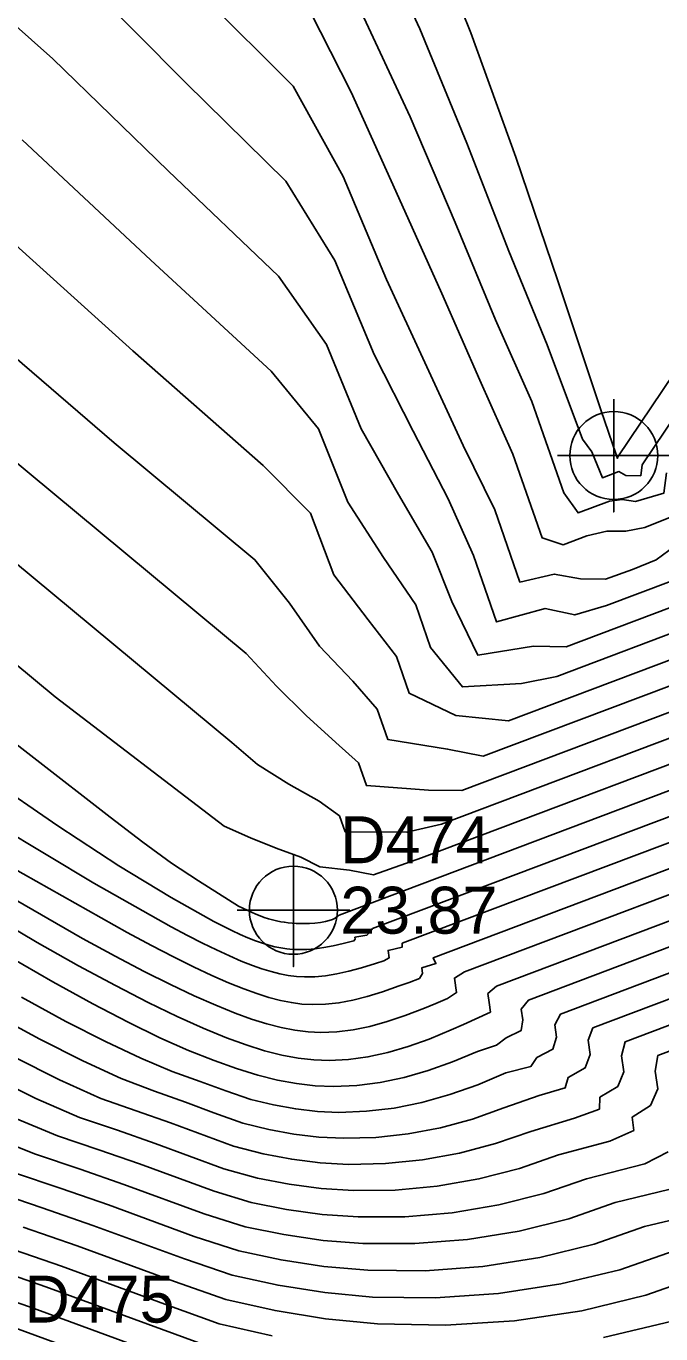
# Model space of a CAD drawing. Extents: x 2356077 to 2359823, y 225951 to 227822.
# Drawn here: x 2356848 to 2356881.8, y 227248.3 to 227317.9 of the extents above; entities that cross this region are included whole.
import ezdxf

# ---------------------------------------------------------------- set-up
doc = ezdxf.new("R2010")
doc.units = 0
for name, color, linetype in [('DTM Contours Major', 7, 'Continuous'), ('DTM Contours Minor', 7, 'Continuous'), ('Exist DTM Regular Point CELL', 7, 'Continuous'), ('Exist DTM Regular Point Cogo Elevation', 7, 'Continuous'), ('Exist DTM Regular Point Cogo Number', 7, 'Continuous')]:
    doc.layers.add(name, color=color, linetype=linetype)

msp = doc.modelspace()

# ---------------------------------------------------------------- linework, layer by layer
at = {"layer": 'DTM Contours Major'}
for points in [[(2356846.195, 227342.106), (2356849.311, 227339.034), (2356852.651, 227335.787), (2356856.065, 227332.285), (2356859.401, 227328.452), (2356862.906, 227324.828), (2356865.696, 227318.858), (2356868.419, 227313.043), (2356870.819, 227307.412), (2356872.958, 227302.244), (2356874.905, 227297.888), (2356876.598, 227293.022), (2356877.356, 227291.956), (2356879.04, 227292.591), (2356879.701, 227292.682), (2356880.422, 227292.563), (2356881.935, 227293.016), (2356882.063, 227294.097)], [(2356908.22, 227320.444), (2356906.096, 227317.151), (2356903.165, 227312.591), (2356889.796, 227292.736), (2356889.147, 227291.759), (2356888.922, 227291.026), (2356888.122, 227290.035), (2356887.557, 227289.226), (2356886.484, 227288.21), (2356885.627, 227287.376), (2356884.03, 227286.199), (2356876.228, 227283.256), (2356874.352, 227282.883), (2356871.202, 227282.693), (2356869.502, 227284.803), (2356868.717, 227287.059), (2356866.996, 227289.585), (2356865.097, 227292.532), (2356863.539, 227296.444), (2356861.012, 227299.51), (2356854.599, 227305.417), (2356847.751, 227311.816)], [(2356888.885, 227281.089), (2356869.017, 227273.596), (2356866.459, 227272.697), (2356865.185, 227272.935), (2356863.614, 227273.111), (2356862.601, 227273.641), (2356861.275, 227274.111), (2356859.913, 227274.659), (2356858.508, 227275.286), (2356849.513, 227282.161), (2356814.993, 227310.803)], [(2356889.575, 227274.408), (2356871.316, 227267.521), (2356870.773, 227267.2), (2356870.886, 227266.422), (2356870.41, 227266.109), (2356869.783, 227265.846), (2356869.184, 227265.601), (2356868.157, 227265.209), (2356867.19, 227264.883), (2356866.27, 227264.626), (2356865.384, 227264.442), (2356864.518, 227264.334), (2356863.658, 227264.303), (2356862.976, 227264.336), (2356862.278, 227264.421), (2356861.553, 227264.562), (2356860.789, 227264.759), (2356859.973, 227265.016), (2356859.096, 227265.335), (2356858.061, 227265.753), (2356856.922, 227266.256), (2356855.66, 227266.853), (2356854.259, 227267.555), (2356852.701, 227268.371), (2356850.967, 227269.31), (2356842.42, 227274.219)], [(2356892.972, 227268.748), (2356879.872, 227263.807), (2356879.68, 227263.059), (2356879.803, 227262.213), (2356879.468, 227261.418), (2356878.519, 227260.856), (2356878.499, 227260.225), (2356877.17, 227259.738), (2356874.843, 227259.036), (2356872.969, 227258.383), (2356871.036, 227257.876), (2356869.07, 227257.519), (2356867.095, 227257.319), (2356865.138, 227257.281), (2356863.618, 227257.368), (2356862.108, 227257.555), (2356860.59, 227257.839), (2356859.016, 227258.25), (2356855.649, 227259.485), (2356853.821, 227260.132), (2356851.939, 227260.78), (2356849.741, 227261.787), (2356847.306, 227262.999)], [(2356882.468, 227252.684), (2356879.587, 227251.673), (2356876.439, 227250.911), (2356873.128, 227250.407), (2356869.753, 227250.172), (2356866.416, 227250.217), (2356863.867, 227250.452), (2356861.384, 227250.846), (2356858.944, 227251.38), (2356856.392, 227252.242), (2356851.512, 227254.032), (2356848.823, 227254.962), (2356846.11, 227255.881)], [(2356857.144, 227244.996), (2356847.362, 227248.584)]]:
    msp.add_lwpolyline(points, dxfattribs=at)
at = {"layer": 'DTM Contours Minor'}
for points in [[(2356847.075, 227348.003), (2356848.288, 227346.392), (2356850.349, 227344.03), (2356852.695, 227341.573), (2356855.227, 227338.948), (2356857.849, 227336.08), (2356860.464, 227332.897), (2356863.261, 227329.912), (2356868.927, 227317.727), (2356871.434, 227311.637), (2356873.68, 227305.893), (2356875.706, 227300.901), (2356877.594, 227295.882), (2356878.091, 227295.215), (2356878.653, 227293.833), (2356879.523, 227294.161), (2356879.908, 227293.946), (2356880.701, 227293.939), (2356880.77, 227294.521)], [(2356845.954, 227336.398), (2356850.125, 227332.519), (2356854.341, 227328.406), (2356858.389, 227323.988), (2356862.534, 227319.759), (2356865.268, 227314.366), (2356867.82, 227308.741), (2356870.102, 227303.634), (2356872.136, 227299.025), (2356873.888, 227295.087), (2356875.439, 227290.63), (2356876.561, 227290.268), (2356877.832, 227290.747), (2356878.892, 227290.984), (2356879.903, 227290.989), (2356880.914, 227291.187), (2356883.168, 227292.093), (2356883.356, 227293.673)], [(2356869.071, 227323.927), (2356871.644, 227317.516), (2356874.045, 227310.891), (2356876.285, 227304.315), (2356878.58, 227297.446), (2356879.383, 227295.073), (2356879.467, 227294.862), (2356879.476, 227294.944)], [(2356905.533, 227318.702), (2356904.108, 227316.456), (2356901.967, 227313.155), (2356888.506, 227293.164), (2356888.218, 227292.457), (2356887.646, 227291.607), (2356886.91, 227290.719), (2356886.3, 227289.956), (2356885.421, 227289.098), (2356884.654, 227288.366), (2356883.174, 227287.264), (2356876.726, 227284.832), (2356874.984, 227284.873), (2356872.016, 227284.388), (2356870.642, 227287.248), (2356869.593, 227289.873), (2356867.794, 227292.935), (2356865.815, 227296.443), (2356863.97, 227300.927), (2356861.409, 227304.558), (2356855.534, 227310.176), (2356849.383, 227316.139), (2356842.712, 227322.079)], [(2356911.736, 227320.937), (2356909.362, 227317.416), (2356908.505, 227316.13), (2356907.601, 227314.756), (2356905.456, 227311.411), (2356903.08, 227307.776), (2356892.343, 227291.829), (2356891.711, 227290.724), (2356891.512, 227289.848), (2356890.62, 227288.675), (2356890.067, 227287.738), (2356889.983, 227287.023), (2356887.727, 227285.464), (2356885.799, 227284.09), (2356872.307, 227279.001), (2356870.413, 227279.388), (2356867.224, 227279.903), (2356866.665, 227281.512), (2356865.356, 227282.995), (2356863.595, 227284.861), (2356861.991, 227287.152), (2356860.149, 227289.469), (2356852.658, 227295.685), (2356844.378, 227302.806)], [(2356904.24, 227319.116), (2356902.934, 227317.012), (2356900.811, 227313.783), (2356887.206, 227293.578), (2356886.914, 227292.943), (2356886.399, 227292.199), (2356885.735, 227291.422), (2356885.072, 227290.694), (2356884.406, 227290.018), (2356883.733, 227289.392), (2356882.313, 227288.328), (2356878.877, 227287.032), (2356877.18, 227286.531), (2356875.606, 227286.869), (2356873.014, 227286.153), (2356871.785, 227289.687), (2356870.432, 227292.71), (2356868.569, 227296.314), (2356866.501, 227300.393), (2356864.405, 227305.4), (2356861.796, 227309.615), (2356856.467, 227314.856), (2356851.015, 227320.35)], [(2356903.545, 227320.53), (2356901.749, 227317.608), (2356899.591, 227314.315), (2356885.891, 227293.968), (2356885.612, 227293.419), (2356885.16, 227292.79), (2356884.579, 227292.136), (2356884.004, 227291.53), (2356883.431, 227290.972), (2356882.859, 227290.462), (2356881.51, 227289.469), (2356880.262, 227288.942), (2356878.812, 227288.429), (2356877.492, 227288.451), (2356876.091, 227288.702), (2356874.266, 227288.28), (2356872.931, 227292.116), (2356871.248, 227295.555), (2356867.151, 227304.377), (2356864.841, 227309.869), (2356862.18, 227314.675), (2356857.411, 227319.451)], [(2356908.868, 227319.021), (2356907.306, 227316.651), (2356906.46, 227315.352), (2356904.31, 227311.979), (2356901.891, 227308.355), (2356891.074, 227292.289), (2356890.43, 227291.245), (2356890.207, 227290.439), (2356889.356, 227289.353), (2356888.813, 227288.487), (2356887.59, 227287.341), (2356886.649, 227286.411), (2356884.9, 227285.139), (2356873.654, 227280.897), (2356870.844, 227281.17), (2356868.362, 227282.355), (2356867.682, 227284.311), (2356866.183, 227286.27), (2356864.356, 227288.668), (2356863.111, 227291.952), (2356860.597, 227294.476), (2356853.645, 227300.58), (2356846.094, 227307.376)], [(2356879.476, 227294.944), (2356895.679, 227319.009)], [(2356911.485, 227318.237), (2356910.608, 227316.955), (2356909.693, 227315.6), (2356908.732, 227314.152), (2356906.588, 227310.83), (2356904.261, 227307.185), (2356893.608, 227291.363), (2356892.992, 227290.197), (2356892.842, 227289.256), (2356891.922, 227287.999), (2356891.32, 227286.974), (2356891.227, 227286.185), (2356888.884, 227284.528), (2356886.752, 227283.061), (2356871.17, 227277.184), (2356869.392, 227277.206), (2356866.089, 227277.444), (2356865.666, 227278.659), (2356864.455, 227279.735), (2356862.881, 227281.17), (2356861.297, 227282.742), (2356859.691, 227284.472), (2356832.554, 227306.988)], [(2356880.77, 227294.521), (2356896.783, 227318.304)], [(2356887.785, 227282.062), (2356870.092, 227275.389), (2356868.242, 227274.959), (2356864.951, 227274.99), (2356864.658, 227275.833), (2356863.567, 227276.616), (2356861.947, 227277.511), (2356860.294, 227278.569), (2356858.911, 227279.741), (2356818.781, 227313.038)], [(2356883.917, 227277.827), (2356864.634, 227270.554), (2356864.532, 227270.471), (2356864.415, 227270.39), (2356864.276, 227270.314), (2356864.109, 227270.256), (2356863.912, 227270.201), (2356863.644, 227270.157), (2356863.341, 227270.128), (2356863.049, 227270.109), (2356862.767, 227270.1), (2356862.551, 227270.1), (2356862.339, 227270.106), (2356862.131, 227270.119), (2356861.926, 227270.139), (2356861.723, 227270.165), (2356861.521, 227270.199), (2356861.304, 227270.242), (2356861.086, 227270.295), (2356860.868, 227270.355), (2356860.648, 227270.425), (2356860.425, 227270.503), (2356860.198, 227270.591), (2356859.271, 227271.03), (2356857.146, 227272.38), (2356855.714, 227273.316), (2356854.188, 227274.439), (2356852.438, 227275.761), (2356844.29, 227282.077)], [(2356885.203, 227276.924), (2356866.413, 227269.837), (2356866.32, 227269.713), (2356866.221, 227269.593), (2356866.11, 227269.477), (2356865.474, 227269.368), (2356865.489, 227269.265), (2356865.424, 227269.177), (2356864.845, 227269.032), (2356864.312, 227268.913), (2356863.817, 227268.821), (2356863.353, 227268.756), (2356862.915, 227268.719), (2356862.494, 227268.709), (2356862.171, 227268.722), (2356861.853, 227268.751), (2356861.534, 227268.799), (2356861.214, 227268.865), (2356860.887, 227268.949), (2356860.551, 227269.052), (2356860.173, 227269.185), (2356859.777, 227269.34), (2356859.361, 227269.52), (2356858.921, 227269.724), (2356858.454, 227269.954), (2356857.957, 227270.21), (2356855.683, 227271.483), (2356852.91, 227273.179), (2356849.652, 227275.3), (2356845.919, 227277.849)], [(2356886.662, 227276.086), (2356867.999, 227269.047), (2356867.988, 227268.837), (2356867.237, 227268.666), (2356867.295, 227268.27), (2356867.007, 227268.107), (2356866.567, 227267.965), (2356865.825, 227267.74), (2356865.143, 227267.557), (2356864.51, 227267.416), (2356863.914, 227267.318), (2356863.344, 227267.265), (2356862.79, 227267.257), (2356862.356, 227267.283), (2356861.918, 227267.338), (2356861.471, 227267.424), (2356861.008, 227267.541), (2356860.525, 227267.689), (2356860.014, 227267.87), (2356859.423, 227268.103), (2356858.789, 227268.378), (2356858.103, 227268.695), (2356857.362, 227269.059), (2356856.558, 227269.471), (2356855.686, 227269.933), (2356851.564, 227272.254), (2356846.483, 227275.305)], [(2356891.028, 227273.568), (2356873.009, 227266.772), (2356872.554, 227266.369), (2356872.624, 227265.893), (2356872.69, 227265.387), (2356871.263, 227264.73), (2356870.592, 227264.433), (2356869.425, 227263.953), (2356868.305, 227263.552), (2356867.223, 227263.234), (2356866.168, 227263.001), (2356865.13, 227262.859), (2356864.099, 227262.81), (2356863.282, 227262.841), (2356862.447, 227262.935), (2356861.58, 227263.097), (2356860.666, 227263.33), (2356859.689, 227263.637), (2356858.634, 227264.021), (2356857.386, 227264.531), (2356856.002, 227265.152), (2356854.455, 227265.901), (2356852.718, 227266.795), (2356850.762, 227267.85), (2356848.561, 227269.084), (2356837.489, 227275.671)], [(2356888.119, 227275.247), (2356869.642, 227268.278), (2356869.788, 227267.969), (2356869.033, 227267.74), (2356869.076, 227267.446), (2356868.909, 227267.177), (2356868.359, 227266.968), (2356867.836, 227266.775), (2356866.949, 227266.468), (2356866.126, 227266.214), (2356865.355, 227266.017), (2356864.621, 227265.878), (2356863.911, 227265.8), (2356863.21, 227265.783), (2356862.656, 227265.815), (2356862.091, 227265.888), (2356861.507, 227266.004), (2356860.894, 227266.163), (2356860.245, 227266.369), (2356859.55, 227266.621), (2356858.736, 227266.948), (2356857.849, 227267.338), (2356856.876, 227267.795), (2356855.809, 227268.324), (2356854.637, 227268.93), (2356853.348, 227269.618), (2356847.122, 227273.141)], [(2356892.51, 227272.738), (2356874.715, 227266.027), (2356874.336, 227265.541), (2356874.419, 227264.974), (2356874.328, 227264.401), (2356873.529, 227264.009), (2356873.022, 227263.619), (2356872.01, 227263.296), (2356870.68, 227262.741), (2356869.375, 227262.279), (2356868.092, 227261.912), (2356866.827, 227261.646), (2356865.575, 227261.484), (2356864.334, 227261.431), (2356863.358, 227261.467), (2356862.37, 227261.576), (2356861.355, 227261.76), (2356860.299, 227262.021), (2356859.174, 227262.375), (2356857.978, 227262.813), (2356856.612, 227263.342), (2356855.091, 227264.02), (2356853.401, 227264.841), (2356851.51, 227265.827), (2356849.385, 227266.999), (2356846.994, 227268.379)], [(2356893.972, 227271.904), (2356876.427, 227265.284), (2356876.117, 227264.713), (2356876.214, 227264.053), (2356876.016, 227263.408), (2356875.158, 227262.962), (2356874.847, 227262.492), (2356873.508, 227262.147), (2356872.024, 227261.516), (2356870.535, 227260.991), (2356869.047, 227260.578), (2356867.563, 227260.28), (2356866.086, 227260.103), (2356864.621, 227260.049), (2356863.475, 227260.098), (2356862.322, 227260.228), (2356861.147, 227260.44), (2356859.932, 227260.736), (2356858.596, 227261.193), (2356857.241, 227261.69), (2356855.739, 227262.228), (2356854.067, 227262.926), (2356852.188, 227263.817), (2356850.086, 227264.89), (2356847.724, 227266.172)], [(2356891.426, 227269.553), (2356878.146, 227264.545), (2356877.899, 227263.885), (2356878.009, 227263.132), (2356877.73, 227262.414), (2356876.823, 227261.911), (2356876.673, 227261.36), (2356875.284, 227260.954), (2356873.411, 227260.281), (2356871.732, 227259.693), (2356870.026, 227259.233), (2356868.306, 227258.906), (2356866.587, 227258.716), (2356864.882, 227258.669), (2356863.554, 227258.734), (2356862.226, 227258.89), (2356860.883, 227259.136), (2356859.506, 227259.471), (2356857.964, 227260.03), (2356856.457, 227260.583), (2356854.793, 227261.176), (2356853.019, 227261.844), (2356850.976, 227262.795), (2356848.701, 227263.941), (2356846.149, 227265.313)], [(2356894.512, 227267.941), (2356881.602, 227263.072), (2356881.461, 227262.235), (2356881.598, 227261.296), (2356881.224, 227260.421), (2356880.24, 227259.799), (2356880.326, 227259.089), (2356879.045, 227258.52), (2356876.312, 227257.781), (2356874.24, 227257.06), (2356872.075, 227256.504), (2356869.853, 227256.119), (2356867.613, 227255.91), (2356865.393, 227255.884), (2356863.676, 227255.996), (2356861.977, 227256.218), (2356860.28, 227256.545), (2356858.5, 227257.046), (2356854.829, 227258.392), (2356852.833, 227259.094), (2356850.802, 227259.782), (2356848.483, 227260.792), (2356845.894, 227262.066)], [(2356882.152, 227257.952), (2356880.914, 227257.302), (2356877.813, 227256.517), (2356875.542, 227255.727), (2356873.138, 227255.121), (2356870.653, 227254.707), (2356868.139, 227254.49), (2356865.648, 227254.479), (2356863.728, 227254.618), (2356861.838, 227254.879), (2356859.958, 227255.253), (2356857.976, 227255.844), (2356854.003, 227257.301), (2356851.837, 227258.059), (2356849.641, 227258.803), (2356847.203, 227259.811)], [(2356882.778, 227256.083), (2356879.343, 227255.245), (2356876.87, 227254.384), (2356874.222, 227253.727), (2356871.467, 227253.283), (2356868.672, 227253.06), (2356865.904, 227253.066), (2356863.778, 227253.234), (2356861.691, 227253.537), (2356859.626, 227253.962), (2356857.448, 227254.643), (2356853.173, 227256.211), (2356850.835, 227257.026), (2356848.47, 227257.827), (2356845.904, 227258.842)], [(2356884.64, 227254.863), (2356880.895, 227253.967), (2356878.219, 227253.032), (2356875.323, 227252.323), (2356872.293, 227251.849), (2356869.21, 227251.62), (2356866.16, 227251.645), (2356863.824, 227251.845), (2356861.539, 227252.193), (2356859.288, 227252.671), (2356856.919, 227253.443), (2356852.343, 227255.121), (2356849.83, 227255.994), (2356847.293, 227256.853)], [(2356884.059, 227251.395), (2356880.97, 227250.308), (2356877.568, 227249.491), (2356873.971, 227248.957), (2356870.299, 227248.717), (2356866.671, 227248.783), (2356863.908, 227249.053), (2356861.224, 227249.497), (2356858.596, 227250.089), (2356855.866, 227251.041), (2356850.682, 227252.943), (2356847.814, 227253.931)], [(2356861.061, 227248.145), (2356858.245, 227248.797), (2356855.343, 227249.839), (2356849.851, 227251.853), (2356846.804, 227252.901)], [(2356857.891, 227247.51), (2356849.021, 227250.763), (2356845.792, 227251.871)], [(2356857.514, 227246.255), (2356848.192, 227249.673), (2356844.779, 227250.842)], [(2356882.367, 227248.937), (2356878.706, 227248.065)]]:
    msp.add_lwpolyline(points, dxfattribs=at)
at = {"layer": 'Exist DTM Regular Point CELL'}
for points in [[(2356879.262, 227298.015), (2356879.262, 227292.015), (2356879.262, 227295.015), (2356882.262, 227295.015), (2356876.262, 227295.015)], [(2356862.197, 227273.81), (2356862.197, 227267.81), (2356862.197, 227270.81), (2356865.197, 227270.81), (2356859.197, 227270.81)]]:
    msp.add_lwpolyline(points, dxfattribs=at)
for centre in [(2356879.262, 227295.015), (2356862.197, 227270.81)]:
    msp.add_circle(centre, 2.344, dxfattribs=at)

# ---------------------------------------------------------------- texts
at = {"layer": 'Exist DTM Regular Point Cogo Elevation'}
msp.add_text('23.87', height=2.5, dxfattribs=at).set_placement((2356864.697, 227269.56))
at = {"layer": 'Exist DTM Regular Point Cogo Number'}
for s, p in [('D474', (2356864.697, 227273.31)), ('D475', (2356847.876, 227248.857))]:
    msp.add_text(s, height=2.5, dxfattribs=at).set_placement(p)

doc.saveas('drawing.dxf')
